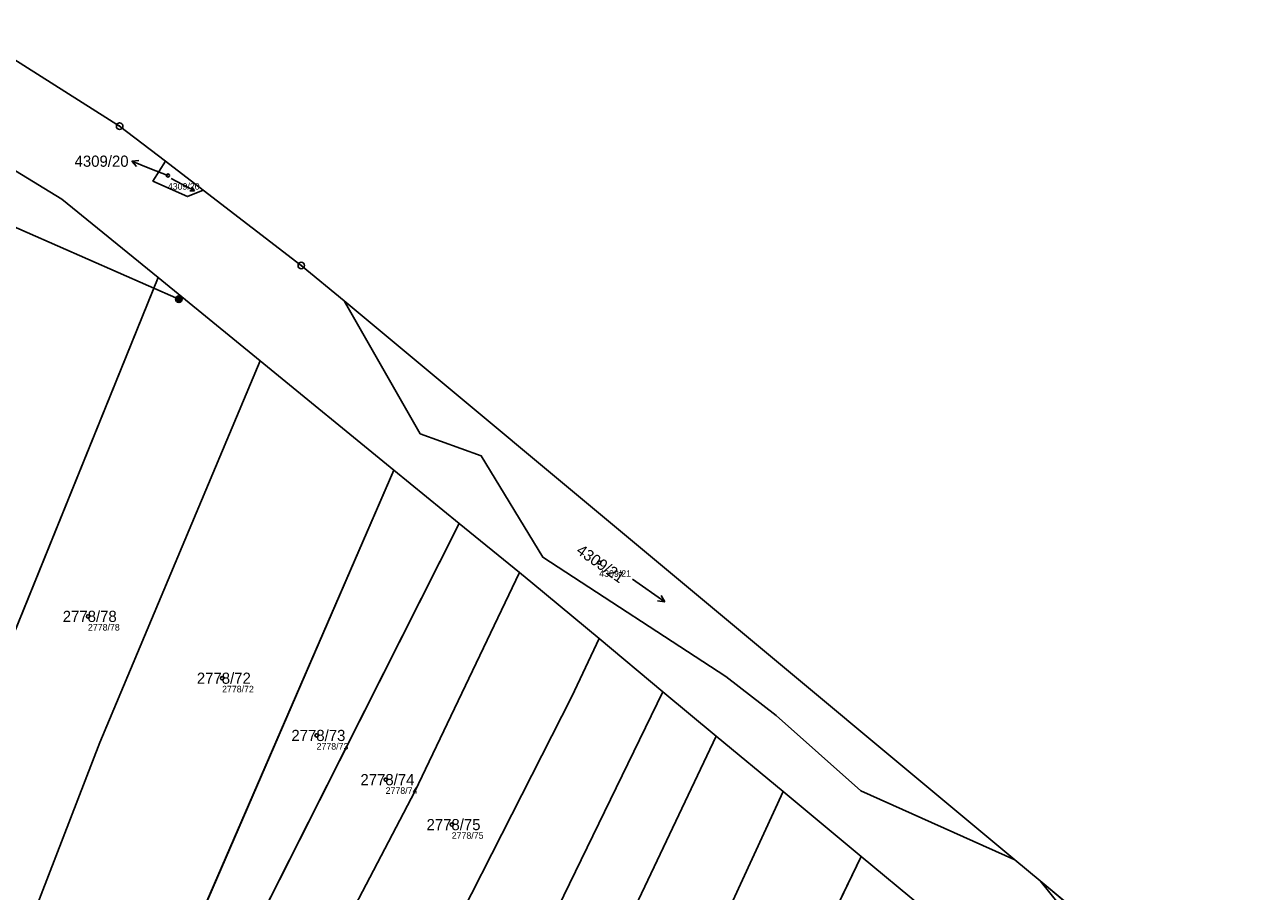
# Model space of a CAD drawing. Extents: x -739214 to -733252, y -1147612 to -1142842.
# Drawn here: x -737807.7 to -737620.7, y -1143875.8 to -1143743.9 of the extents above; entities that cross this region are included whole.
import ezdxf

# ---------------------------------------------------------------- set-up
doc = ezdxf.new("R2010")
doc.units = 0
for name, color, linetype in [('Definiční body', 7, 'Continuous'), ('Hranice parcel', 7, 'Continuous'), ('Parcelní čísla', 7, 'Continuous'), ('Polygon ku', 7, 'Continuous'), ('Polygon parcely', 7, 'Continuous'), ('Pop  PČ popisy', 7, 'Continuous'), ('Poz předměty', 7, 'Continuous'), ('Značky bodu BP', 7, 'Continuous'), ('Značky kultur', 7, 'Continuous')]:
    doc.layers.add(name, color=color, linetype=linetype)

msp = doc.modelspace()

# ---------------------------------------------------------------- linework, layer by layer
at = {"layer": 'Definiční body'}
for centre in [(-737785.91, -1143766.82), (-737720.25, -1143825.74), (-737798.07, -1143833.92), (-737777.66, -1143843.33), (-737763.27, -1143852.04), (-737752.76, -1143858.77), (-737742.7, -1143865.61)]:
    msp.add_circle(centre, 0.25, dxfattribs=at)
at = {"layer": 'Hranice parcel'}
for p, q in [((-737780.54, -1143769.05), (-737786.26, -1143764.66)), ((-737824.71, -1143874.38), (-737787.4, -1143782.35)), ((-737771.87, -1143795.03), (-737787.4, -1143782.35)), ((-737657.02, -1143870.95), (-737759.1, -1143785.92)), ((-737751.5, -1143811.66), (-737771.87, -1143795.03)), ((-737783.62, -1143885.67), (-737751.5, -1143811.66)), ((-737741.55, -1143819.78), (-737751.5, -1143811.66)), ((-737775.95, -1143887.98), (-737741.55, -1143819.78)), ((-737732.39, -1143827.26), (-737741.55, -1143819.78)), ((-737710.55, -1143845.38), (-737720.27, -1143837.3)), ((-737743.4, -1143912.94), (-737710.55, -1143845.38)), ((-737702.43, -1143852.13), (-737710.55, -1143845.38)), ((-737702.43, -1143852.13), (-737738.88, -1143928.91)), ((-737692.25, -1143860.59), (-737702.43, -1143852.13)), ((-737680.39, -1143870.45), (-737692.25, -1143860.59)), ((-737680.39, -1143870.45), (-737722.24, -1143957.09)), ((-737671.2, -1143878.09), (-737680.39, -1143870.45)), ((-737653.13, -1143874.19), (-737657.02, -1143870.95)), ((-737620.68, -1143901.22), (-737653.13, -1143874.19))]:
    msp.add_line(p, q, dxfattribs=at)
for points in [[(-737786.26, -1143764.66), (-737793.25, -1143759.3), (-737817.74, -1143743.85)], [(-737787.4, -1143782.35), (-737802.04, -1143770.4), (-737809.12, -1143766.09)], [(-737786.26, -1143764.66), (-737788.19, -1143767.68), (-737782.92, -1143770.03), (-737780.54, -1143769.05)], [(-737759.1, -1143785.92), (-737765.6, -1143780.51), (-737780.54, -1143769.05)], [(-737759.1, -1143785.92), (-737747.49, -1143806.12), (-737738.21, -1143809.5), (-737728.85, -1143824.93), (-737700.98, -1143843.05), (-737693.31, -1143848.98), (-737680.42, -1143860.47), (-737657.02, -1143870.95)], [(-737771.87, -1143795.03), (-737796.27, -1143853.12), (-737806.32, -1143879.13)], [(-737765.42, -1143893.22), (-737748.34, -1143860.59), (-737732.39, -1143827.26)], [(-737720.27, -1143837.3), (-737730.34, -1143828.93), (-737732.39, -1143827.26)], [(-737751.85, -1143900.08), (-737724.42, -1143846.12), (-737720.27, -1143837.3)], [(-737692.25, -1143860.59), (-737722.6, -1143926.45), (-737731.19, -1143947.35)], [(-737653.13, -1143874.19), (-737644.33, -1143885.14), (-737632.28, -1143897.72), (-737622.33, -1143901.38), (-737620.68, -1143901.22)]]:
    msp.add_lwpolyline(points, dxfattribs=at)
at = {"layer": 'Polygon ku'}
msp.add_lwpolyline([(-737620.68, -1143901.22), (-737653.13, -1143874.19), (-737657.02, -1143870.95), (-737759.1, -1143785.92), (-737765.6, -1143780.51), (-737780.54, -1143769.05), (-737786.26, -1143764.66), (-737793.25, -1143759.3), (-737817.74, -1143743.85)], dxfattribs=at)
at = {"layer": 'Polygon parcely'}
for points in [[(-737644.33, -1143885.14), (-737653.13, -1143874.19), (-737657.02, -1143870.95), (-737680.42, -1143860.47), (-737693.31, -1143848.98), (-737700.98, -1143843.05), (-737728.85, -1143824.93), (-737738.21, -1143809.5), (-737747.49, -1143806.12), (-737759.1, -1143785.92), (-737765.6, -1143780.51), (-737780.54, -1143769.05), (-737782.92, -1143770.03), (-737788.19, -1143767.68), (-737786.26, -1143764.66), (-737793.25, -1143759.3), (-737817.74, -1143743.85)], [(-737809.12, -1143766.09), (-737802.04, -1143770.4), (-737787.4, -1143782.35), (-737771.87, -1143795.03), (-737751.5, -1143811.66), (-737741.55, -1143819.78), (-737732.39, -1143827.26), (-737730.34, -1143828.93), (-737720.27, -1143837.3), (-737710.55, -1143845.38), (-737702.43, -1143852.13), (-737692.25, -1143860.59), (-737680.39, -1143870.45), (-737671.2, -1143878.09)]]:
    msp.add_lwpolyline(points, dxfattribs=at)
for points in [[(-737787.4, -1143782.35), (-737802.04, -1143770.4), (-737809.12, -1143766.09), (-737840.75, -1143834.61), (-737852.35, -1143860.88), (-737838.62, -1143871.75), (-737824.71, -1143874.38)], [(-737786.26, -1143764.66), (-737788.19, -1143767.68), (-737782.92, -1143770.03), (-737780.54, -1143769.05)], [(-737823.99, -1143879.23), (-737806.32, -1143879.13), (-737796.27, -1143853.12), (-737771.87, -1143795.03), (-737787.4, -1143782.35), (-737824.71, -1143874.38)], [(-737759.1, -1143785.92), (-737747.49, -1143806.12), (-737738.21, -1143809.5), (-737728.85, -1143824.93), (-737700.98, -1143843.05), (-737693.31, -1143848.98), (-737680.42, -1143860.47), (-737657.02, -1143870.95)], [(-737806.32, -1143879.13), (-737783.62, -1143885.67), (-737751.5, -1143811.66), (-737771.87, -1143795.03), (-737796.27, -1143853.12)], [(-737775.95, -1143887.98), (-737741.55, -1143819.78), (-737751.5, -1143811.66), (-737783.62, -1143885.67)], [(-737732.39, -1143827.26), (-737741.55, -1143819.78), (-737775.95, -1143887.98), (-737765.42, -1143893.22), (-737748.34, -1143860.59)], [(-737720.27, -1143837.3), (-737730.34, -1143828.93), (-737732.39, -1143827.26), (-737748.34, -1143860.59), (-737765.42, -1143893.22), (-737751.85, -1143900.08), (-737724.42, -1143846.12)], [(-737710.55, -1143845.38), (-737720.27, -1143837.3), (-737724.42, -1143846.12), (-737751.85, -1143900.08), (-737753.56, -1143903.8), (-737743.4, -1143912.94)], [(-737702.43, -1143852.13), (-737710.55, -1143845.38), (-737743.4, -1143912.94), (-737747.42, -1143922.86), (-737738.88, -1143928.91)], [(-737692.25, -1143860.59), (-737702.43, -1143852.13), (-737738.88, -1143928.91), (-737741.28, -1143934.28), (-737731.19, -1143947.35), (-737722.6, -1143926.45)], [(-737731.19, -1143947.35), (-737725.62, -1143952.53), (-737722.24, -1143957.09), (-737680.39, -1143870.45), (-737692.25, -1143860.59), (-737722.6, -1143926.45)], [(-737671.2, -1143878.09), (-737680.39, -1143870.45), (-737722.24, -1143957.09), (-737721.43, -1143958.8), (-737711.46, -1143966.05)], [(-737653.13, -1143874.19), (-737644.33, -1143885.14), (-737632.28, -1143897.72), (-737622.33, -1143901.38), (-737620.68, -1143901.22)]]:
    msp.add_lwpolyline(points, close=True, dxfattribs=at)
at = {"layer": 'Pop  PČ popisy'}
for p, q in [((-737791.42, -1143764.62), (-737790.31, -1143764.53)), ((-737788.64, -1143765.74), (-737791.42, -1143764.62)), ((-737791.42, -1143764.62), (-737790.68, -1143765.46)), ((-737785.91, -1143766.82), (-737788.64, -1143765.74))]:
    msp.add_line(p, q, dxfattribs=at)
at = {"layer": 'Poz předměty'}
msp.add_line((-737854.66, -1143754.75), (-737784.24, -1143785.65), dxfattribs=at)
for radius in [0.5, 0.4, 0.3, 0.2, 0.1]:
    msp.add_circle((-737784.24, -1143785.65), radius, dxfattribs=at)
at = {"layer": 'Značky bodu BP'}
for centre, radius in [((-737793.25, -1143759.3), 0.5), ((-737793.25, -1143759.3), 0.0303), ((-737765.6, -1143780.51), 0.5), ((-737765.6, -1143780.51), 0.0303)]:
    msp.add_circle(centre, radius, dxfattribs=at)
at = {"layer": 'Značky kultur'}
for p, q in [((-737785.39, -1143767.26), (-737781.84, -1143769.14)), ((-737781.84, -1143769.14), (-737782.57, -1143769.13)), ((-737781.84, -1143769.14), (-737782.26, -1143768.54)), ((-737715.21, -1143828.28), (-737710.29, -1143831.72)), ((-737710.29, -1143831.72), (-737711.38, -1143831.57)), ((-737710.29, -1143831.72), (-737710.81, -1143830.75))]:
    msp.add_line(p, q, dxfattribs=at)

# ---------------------------------------------------------------- texts
at = {"layer": 'Definiční body'}
for s, p in [('4309/20', (-737785.91, -1143768.98)), ('4309/21', (-737720.25, -1143827.9)), ('2778/78', (-737798.07, -1143836.08)), ('2778/72', (-737777.66, -1143845.49)), ('2778/73', (-737763.27, -1143854.2)), ('2778/74', (-737752.76, -1143860.93)), ('2778/75', (-737742.7, -1143867.77))]:
    msp.add_text(s, height=1, dxfattribs=at).set_placement(p)
at = {"layer": 'Parcelní čísla'}
for s, p in [('4309/20', (-737800.11, -1143765.49)), ('2778/78', (-737801.91, -1143834.77)), ('2778/72', (-737781.5, -1143844.18)), ('2778/73', (-737767.11, -1143852.89)), ('2778/74', (-737756.6, -1143859.62)), ('2778/75', (-737746.54, -1143866.46))]:
    msp.add_text(s, height=1.7, dxfattribs=at).set_placement(p)
msp.add_text('4309/21', height=1.7, rotation=325, dxfattribs=at).set_placement((-737723.88, -1143824.23))

doc.saveas('drawing.dxf')
